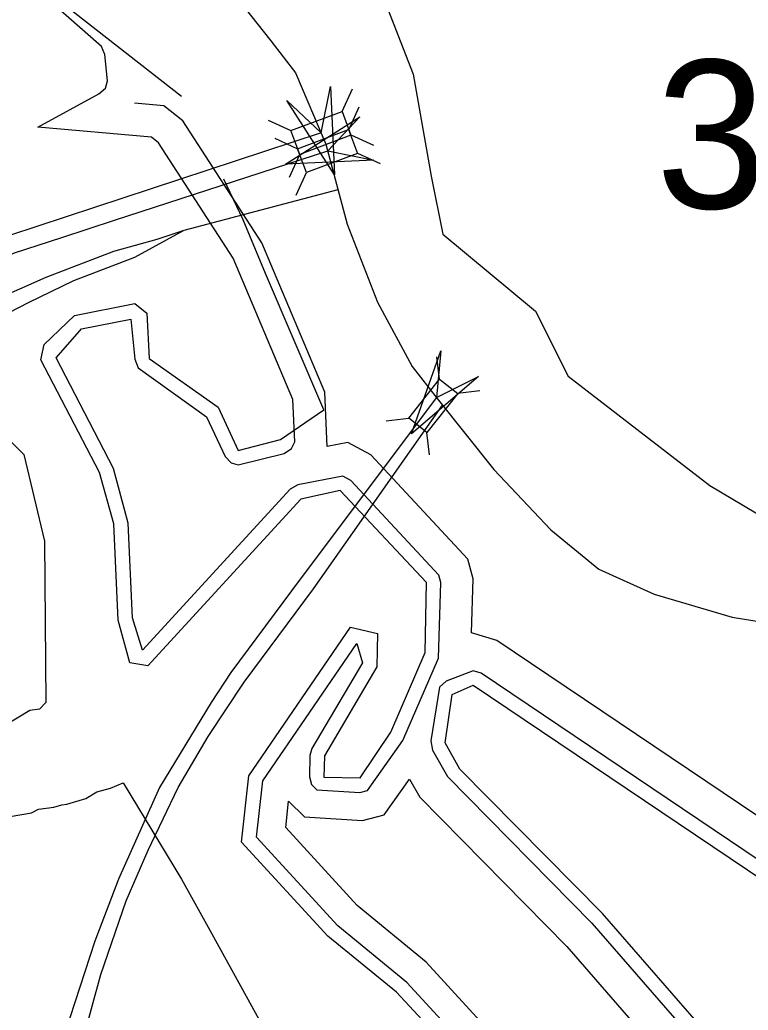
# Model space of a CAD drawing. Extents: x 1473865 to 1648260, y 639067 to 773536.
# Drawn here: x 1586067 to 1588081, y 718430 to 721169 of the extents above; entities that cross this region are included whole.
import ezdxf

# ---------------------------------------------------------------- set-up
doc = ezdxf.new("R2010")
doc.units = 0
for name, color, linetype in [('Exist Boundary Political City Limit New', 7, 'Continuous'), ('Exist Boundary Political CountyLine', 7, 'Continuous'), ('Exist Hydrographic Buffer Line', 7, 'Continuous'), ('Exist Hydrographic Island Shore', 7, 'Continuous'), ('Exist Hydrographic Lake Shore', 7, 'Continuous'), ('Exist Hydrographic River Shore', 7, 'Continuous'), ('Exist Railroad Mainline', 7, 'Continuous'), ('Exist Railroad Siding', 7, 'Continuous'), ('Exist Road Primary Interstate Divided Center Attributed', 7, 'Continuous'), ('Exist Road Primary Interstate Structure Standard Bridge CELL', 7, 'Continuous'), ('Exist Road Primary US Divided Attributed', 7, 'Continuous'), ('Exist Road Primary US Structure Standard Bridge CELL', 7, 'Continuous'), ('Exist Road Secondary Structure Standard Bridge Attributed CELL', 7, 'Continuous'), ('Exist Road Secondary Structure Standard Bridge Number Label', 7, 'Continuous'), ('Map Preparation Boundary City Limit Buffer Line', 7, 'Continuous')]:
    doc.layers.add(name, color=color, linetype=linetype)

msp = doc.modelspace()

# ---------------------------------------------------------------- linework, layer by layer
at = {"layer": 'Exist Boundary Political City Limit New'}
for points in [[(1585882.1, 720163.5), (1586078, 719967.1), (1586136, 719727), (1586139, 719280.7), (1586121.4, 719262.7), (1586095.2, 719258.6), (1586025, 719216.4)], [(1586041, 718965.4), (1586099.2, 718975.4), (1586119.4, 718985.4), (1586161.5, 718991.5), (1586183.6, 718997.5), (1586197.6, 718999.5), (1586249.9, 719015.6), (1586280, 719033.7), (1586318.1, 719043.7), (1586352.8, 719058.5), (1586514.8, 718792.6), (1586587.9, 718659.7), (1587148.1, 717641.8)]]:
    msp.add_lwpolyline(points, dxfattribs=at)
at = {"layer": 'Exist Boundary Political CountyLine'}
for points in [[(1586687.3, 721204.5), (1586761.1, 721111.1), (1586829.9, 721022.5), (1586913.5, 720825.7), (1586972.5, 720604.3), (1587056.1, 720387.9), (1587152, 720210.7), (1587220.8, 720122.2), (1587378.1, 719925.4), (1587535.5, 719758.1), (1587668.2, 719649.9), (1587820.7, 719581), (1588037, 719517.1)], [(1588037, 719517.1), (1588282.8, 719477.7)]]:
    msp.add_lwpolyline(points, dxfattribs=at)
at = {"layer": 'Exist Hydrographic Buffer Line'}
for points in [[(1586116.9, 720872.9), (1586285.9, 720964.3), (1586303.9, 720980.7), (1586309.4, 721000.7), (1586302.1, 721073.8), (1586293, 721095.5), (1585893.7, 721446), (1585718.5, 721530.8), (1585352, 721603.6), (1584925.5, 721509.9), (1584676.4, 721411.2), (1584185.7, 721031.3), (1583651.2, 720534.4), (1583511.8, 720407.7)], [(1586917.4, 719989.2), (1586910.5, 720139.4), (1586736.1, 720552.2), (1586517.6, 720889.7), (1586465.4, 720931.2), (1586384.6, 720938.4)], [(1587466, 718148.4), (1587137.6, 718506.5), (1586946.8, 718663.2), (1586722, 718908.6), (1586739, 719064), (1586998.9, 719444.2), (1587014.5, 719391), (1586874.8, 719153.4), (1586869.4, 719133.9), (1586868.3, 719074.9), (1586873.7, 719054.1), (1586888.3, 719039.5), (1587007.5, 719032.1), (1587028.3, 719037.5), (1587126.4, 719176.1), (1587225, 719403.9), (1587231.3, 719612.7), (1587226, 719633.3), (1586982.6, 719894.9), (1586960.3, 719907), (1586835.7, 719882.6), (1586814.8, 719870.6), (1586406.2, 719425.5), (1586379.1, 719515.3), (1586367.3, 719777.1), (1586325.9, 719928), (1586167.5, 720234.7), (1586237.5, 720314.8), (1586374.6, 720341.7), (1586385.4, 720230.5), (1586394.7, 720207), (1586583.6, 720071.1), (1586635.1, 719961.3), (1586651.3, 719943.7), (1586671.3, 719938.3), (1586798.4, 719970.1), (1586818.9, 719983.1), (1586827.7, 720001.8), (1586822.3, 720119.4), (1586657.1, 720510.4), (1586450.9, 720829.1), (1586431, 720844.9), (1586116.9, 720872.9)], [(1587316.1, 719473.4), (1587320.6, 719622.7), (1587306.4, 719677.4), (1587037.8, 719966.2), (1586974.6, 720000.4), (1586917.4, 719989.2)], [(1589277.1, 717697.8), (1589335.3, 717696.7), (1589420, 717731.7), (1589452.3, 717787.5), (1589486.6, 717847), (1589502.1, 717905.2), (1589480.5, 717986.1), (1588805, 718454.4), (1588302.2, 718835.4), (1587385.8, 719452.3), (1587316.1, 719473.4)], [(1588244.4, 718754.5), (1587342.7, 719361.6), (1587320.3, 719368.4), (1587246.5, 719340), (1587227.7, 719323.3), (1587203.7, 719174.7), (1587208.4, 719149.5), (1587249.4, 719076.5), (1587649, 718670.3), (1588124.1, 718123.3)], [(1588191.5, 717889.5), (1587712.3, 718140.5), (1587541.3, 718172.1), (1587540.5, 718181.2), (1587190.7, 718562.6), (1586999.9, 718719.3), (1586802.5, 718934.9), (1586810.5, 719008.3), (1586854.5, 718964.4), (1587014.9, 718954.4), (1587074.9, 718969.9), (1587145.1, 719069.1)], [(1587145.1, 719069.1), (1587173.1, 719019.2), (1587579.5, 718606.1), (1588060.7, 718052), (1588205.7, 717953.6), (1588414.5, 717931.3), (1588519.8, 717842.9), (1588734.6, 717766.3), (1588911.1, 717752.9), (1589019.2, 717773.5), (1589223.9, 717711.4), (1589277.1, 717697.8)]]:
    msp.add_lwpolyline(points, dxfattribs=at)
at = {"layer": 'Exist Hydrographic Island Shore'}
msp.add_lwpolyline([(1589258.3, 717841.6), (1589026.3, 717912), (1588908.3, 717888.1), (1588767.3, 717897.5), (1588593.3, 717956.9), (1588469.3, 718061.1), (1588261.4, 718078.5), (1588154.3, 718149.6), (1587678.3, 718697.5), (1587284.3, 719096.1), (1587243.3, 719169.1), (1587262.3, 719303.3), (1587320.3, 719328.4), (1588220.4, 718722.6), (1588723.3, 718341.5), (1589359.3, 717905.2), (1589316.4, 717830.6), (1589258.3, 717841.6)], dxfattribs=at)
at = {"layer": 'Exist Hydrographic Lake Shore'}
for points in [[(1587191.3, 719613.3), (1586953.3, 719867.6), (1586844.3, 719843.5), (1586421.3, 719382.7), (1586371.3, 719390.3), (1586339.3, 719509.1), (1586327.3, 719775.2), (1586287.3, 719917.2), (1586125.3, 720229), (1586134.4, 720271.5), (1586218.3, 720351.8), (1586385.3, 720384.6), (1586418.4, 720357.6), (1586425.3, 720232.7), (1586615.3, 720097.6), (1586671.3, 719978.3), (1586788.4, 720008.8), (1586908.2, 720090.1), (1586746.2, 720467.6), (1586684.9, 720616.3), (1586631.1, 720728.6)], [(1588132.3, 717788.9), (1587668.4, 718031.4), (1587477.3, 718064.8), (1587428.3, 718101.9), (1587428.3, 718134.7), (1587108.4, 718479.3), (1586919.3, 718634.1), (1586680.3, 718894.9), (1586700.3, 719078.3), (1586981.3, 719489.5), (1587056.4, 719471.6), (1587054.3, 719379.7), (1586909.4, 719133.2), (1586908.3, 719074.1), (1587008.3, 719072.1), (1587093.3, 719198.4), (1587188.3, 719419.6), (1587191.3, 719613.3)]]:
    msp.add_lwpolyline(points, dxfattribs=at)
at = {"layer": 'Exist Hydrographic River Shore'}
for points in [[(1573208.4, 724969.7), (1573594.6, 724748.3), (1574519.4, 724311.4), (1575496.1, 723864.2), (1576576.7, 723209), (1577661.9, 722476.1), (1578877.6, 721914.4), (1579947.8, 721373.6), (1580883, 721092.8), (1581412.9, 720936.8), (1582327.3, 720936.8), (1583283.2, 721072), (1584546.9, 721695.2), (1585159.9, 722069.6), (1585689.8, 722163.2), (1586105.5, 722080), (1586541.9, 721872), (1586988.7, 721445.6), (1587154.9, 721019.2)], [(1586514.8, 720956.9), (1586101.6, 721281.3)], [(1587154.9, 721019.2), (1587204.3, 720736.8), (1587236.5, 720576.1), (1587493.5, 720363.9), (1587583.4, 720183.8), (1587975.3, 719881.5), (1588386.5, 719637.2), (1588675.7, 719534.3), (1588919.8, 719579.3), (1589208.9, 719791.5), (1589555.9, 719888), (1589834.9, 719825.2), (1590554.5, 719568), (1591447.6, 719117.8), (1591968.1, 718944.2), (1592600.6, 718627.2)]]:
    msp.add_lwpolyline(points, dxfattribs=at)
at = {"layer": 'Exist Railroad Mainline'}
msp.add_line((1586521.8, 720587.5), (1586947.1, 720699.6), dxfattribs=at)
msp.add_lwpolyline([(1585637.7, 720184.1), (1585734.3, 720241.2), (1585844.9, 720312.2), (1585993.8, 720392.6), (1586140.4, 720457.1), (1586327.2, 720529.4), (1586447.1, 720563), (1586521.8, 720587.5)], dxfattribs=at)
at = {"layer": 'Exist Railroad Siding'}
msp.add_lwpolyline([(1585818.4, 720246.3), (1585951.1, 720315.1), (1586091.8, 720387.7), (1586216.5, 720448.4), (1586385.1, 720512.8), (1586521.8, 720587.5)], dxfattribs=at)
at = {"layer": 'Exist Road Primary Interstate Divided Center Attributed'}
for points in [[(1587219, 720124.6), (1586842.7, 719622.1), (1586651.2, 719363.7), (1586596.7, 719280.7), (1586453.2, 719045.7), (1586339.9, 718791.8), (1586275.1, 718620.5), (1586191.7, 718365.9), (1586069.1, 717933), (1585773.9, 716938.8), (1585440.3, 715898.4)], [(1585518.4, 715920), (1585584.1, 716159.4), (1585676.4, 716415.2), (1585942.3, 717323.5), (1586147.8, 718002.5), (1586291.7, 718528.9), (1586361.1, 718732.4), (1586421.9, 718872), (1586505.3, 719045.4), (1586588.2, 719186.8), (1586687.4, 719336.8), (1586879.3, 719595.8), (1587235.8, 720103.5)]]:
    msp.add_lwpolyline(points, dxfattribs=at)
at = {"layer": 'Exist Road Primary Interstate Structure Standard Bridge CELL'}
for p, q in [((1587227.9, 720175.2), (1587220.6, 720237.5)), ((1587277.1, 720136.3), (1587339.4, 720143.6)), ((1587080.2, 720060.4), (1587142.5, 720067.7)), ((1587200.1, 719965.6), (1587192.8, 720027.9))]:
    msp.add_line(p, q, dxfattribs=at)
msp.add_lwpolyline([(1587142.5, 720067.7), (1587227.7, 720175.4), (1587278, 720135.6), (1587192.8, 720027.9)], close=True, dxfattribs=at)
at = {"layer": 'Exist Road Primary US Divided Attributed'}
for points in [[(1586900.1, 720857.2), (1586039.1, 720572.6), (1585864.5, 720507.9), (1585759.5, 720447.1), (1585562.8, 720338.4), (1585463.3, 720269.4), (1585387.3, 720199), (1585293.7, 720103.8), (1585161.2, 719972.2), (1585097.5, 719879.7)], [(1585097.5, 719879.7), (1585201.9, 719966.6), (1585340.7, 720086.5), (1585452.5, 720173.7), (1585538.5, 720230.2), (1585661.2, 720311.3), (1585840, 720422.2), (1585938.3, 720475.4), (1586052.7, 720524.7), (1586183.1, 720567.7), (1586329.3, 720614.8), (1586918.5, 720806.8)]]:
    msp.add_lwpolyline(points, dxfattribs=at)
at = {"layer": 'Exist Road Primary US Structure Standard Bridge CELL'}
for p, q in [((1586958.3, 720915.8), (1586987, 720978.6)), ((1586976.6, 720865.5), (1587005.3, 720928.3)), ((1586753.8, 720892.1), (1586816.6, 720863.4)), ((1586982.4, 720851.2), (1587045.1, 720822.5)), ((1586772.2, 720841.6), (1586835, 720812.9)), ((1586812.5, 720734.5), (1586841.2, 720797.2)), ((1587000.8, 720800.9), (1587063.6, 720772.2)), ((1586831.1, 720684), (1586859.7, 720746.8))]:
    msp.add_line(p, q, dxfattribs=at)
for points in [[(1586816.6, 720863.4), (1586958.2, 720916.2), (1586982.8, 720850), (1586841.2, 720797.2)], [(1586835, 720812.9), (1586976.5, 720865.8), (1587001.2, 720799.7), (1586859.7, 720746.8)]]:
    msp.add_lwpolyline(points, close=True, dxfattribs=at)
at = {"layer": 'Exist Road Secondary Structure Standard Bridge Attributed CELL'}
for points in [[(1586926, 720984.5), (1586937, 720740.9), (1586805.7, 720946.4), (1586900.1, 720857.2)], [(1587045.9, 720780.9), (1586802.3, 720769.9), (1587007.8, 720901.2), (1586918.5, 720806.8)], [(1587335.2, 720182.6), (1587150.1, 720024), (1587231.1, 720253.9), (1587219, 720124.6)]]:
    msp.add_lwpolyline(points, close=True, dxfattribs=at)
at = {"layer": 'Map Preparation Boundary City Limit Buffer Line'}
for points in [[(1585882.1, 720163.5), (1586078, 719967.1), (1586136, 719727), (1586139, 719280.7), (1586121.4, 719262.7), (1586095.2, 719258.6), (1586025, 719216.4)], [(1586041, 718965.4), (1586099.2, 718975.4), (1586119.4, 718985.4), (1586161.5, 718991.5), (1586183.6, 718997.5), (1586197.6, 718999.5), (1586249.9, 719015.6), (1586280, 719033.7), (1586318.1, 719043.7), (1586352.8, 719058.5), (1586514.8, 718792.6), (1586587.9, 718659.7), (1587148.1, 717641.8)]]:
    msp.add_lwpolyline(points, dxfattribs=at)

# ---------------------------------------------------------------- texts
at = {"layer": 'Exist Road Secondary Structure Standard Bridge Number Label'}
msp.add_text('392', height=410.1, dxfattribs=at).set_placement((1587825.8, 720647.9))

doc.saveas('drawing.dxf')
